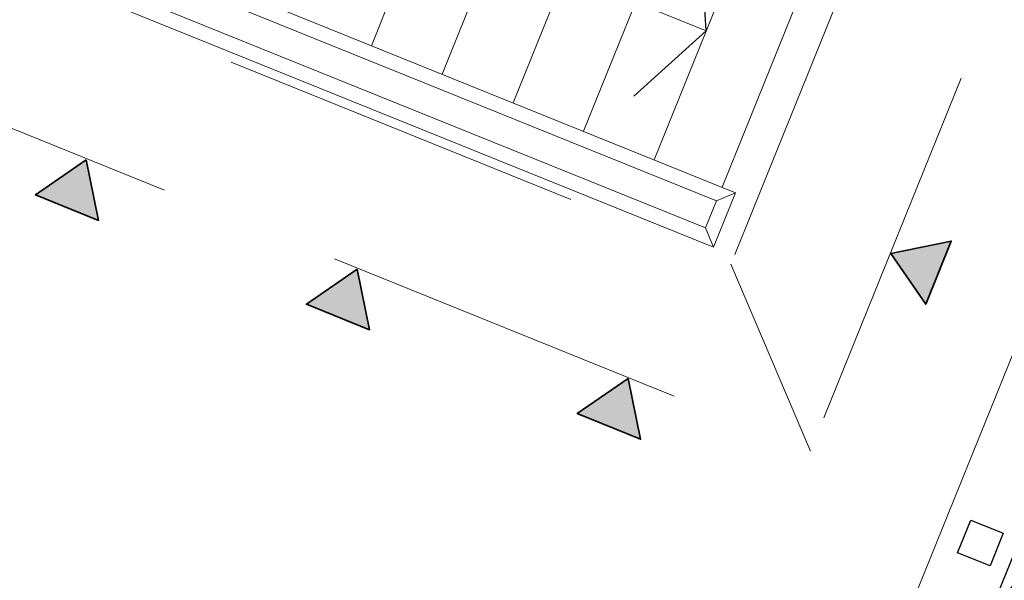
# Model space of a CAD drawing. Header units: millimetres. Extents: x -526411 to -400573, y 47353 to 130199.
# Tile 285 of 543: x -478718 to -475359, y 91619 to 93533. Entities that reach past the tile are written whole.
import ezdxf

# ---------------------------------------------------------------- set-up
doc = ezdxf.new("R2010")
doc.units = ezdxf.units.MM
for name, pattern in [('IMPORT-AI-Linetype-311 _2_', [84.433218, 56.288812, -28.144406]), ('IMPORT-AI-Linetype-312 _2_', [84.433218, 56.288812, -28.144406]), ('IMPORT-AI-Linetype-315 _2_', [84.433218, 56.288812, -28.144406]), ('IMPORT-AI-Linetype-317 _2_', [84.433218, 56.288812, -28.144406]), ('IMPORT-AI-Linetype-318 _2_', [84.433218, 56.288812, -28.144406]), ('IMPORT-AI-Linetype-319 _2_', [84.433218, 56.288812, -28.144406]), ('IMPORT-AI-Linetype-322 _2_', [84.433218, 56.288812, -28.144406]), ('IMPORT-AI-Linetype-324 _2_', [84.433218, 56.288812, -28.144406])]:
    doc.linetypes.add(name, pattern=pattern)
for name, color, linetype, lineweight in [('01_ALGEMEEN', 7, 'Continuous', 18), ('24_TRAPPEN_HELLINGBANEN', 7, 'Continuous', 18), ('34_BALUSTRADES', 7, 'Continuous', 18), ('65_BRANDWEERSYMBOLEN', 7, 'Continuous', 18), ('I-FURN-IDEN', 211, 'Continuous', 18), ('m-pg-03_AI_dwg', 8, 'Continuous', 18)]:
    doc.layers.add(name, color=color, linetype=linetype, lineweight=lineweight)

# ---------------------------------------------------------------- blocks, each defined once
blk = doc.blocks.new('m-pg-03_AI_dwg_block 18-638986-3e Verdieping - Percelen telling LI')
at = {"layer": '01_ALGEMEEN', "color": 253, "lineweight": 25}
blk.add_line((-618.03, -190.36), (-246.53, 729.15), dxfattribs=at)
blk = doc.blocks.new('m-pg-03_AI_dwg_block 431-639399-3e Verdieping - Percelen telling LI')
at = {"layer": '01_ALGEMEEN', "color": 253, "lineweight": 25, "flags": 128}
blk.add_lwpolyline([(-431.41, 278.76), (-436.43, 280.78), (-434.4, 285.79), (-429.39, 283.78)], close=True, dxfattribs=at)
blk = doc.blocks.new('m-pg-03_AI_dwg_block 2-641149-3e Verdieping - Percelen telling LI')
for name in ['m-pg-03_AI_dwg_block 18-638986-3e Verdieping - Percelen telling LI', 'm-pg-03_AI_dwg_block 431-639399-3e Verdieping - Percelen telling LI']:
    blk.add_blockref(name, (0, 0))
blk = doc.blocks.new('m-pg-03_AI_dwg_block 2548-641517-3e Verdieping - Percelen telling LI')
at = {"layer": '01_ALGEMEEN', "color": 133}
blk.add_open_spline([(-114.81, 682.91), (-114.81, 682.91), (-476.64, -212.66), (-476.64, -212.66)], degree=3, dxfattribs=at)
blk = doc.blocks.new('m-pg-03_AI_dwg_block 3111-642080-3e Verdieping - Percelen telling LI')
at = {"layer": '01_ALGEMEEN', "color": 213, "lineweight": 13}
blk.add_line((-483.05, 341.18), (-467.88, 378.76), dxfattribs=at)
blk = doc.blocks.new('m-pg-03_AI_dwg_block 3117-642086-3e Verdieping - Percelen telling LI')
at = {"layer": '01_ALGEMEEN', "color": 213, "lineweight": 13}
blk.add_line((-526.48, 358.72), (-511.3, 396.3), dxfattribs=at)
blk = doc.blocks.new('m-pg-03_AI_dwg_block 3118-642087-3e Verdieping - Percelen telling LI')
at = {"layer": '01_ALGEMEEN', "color": 213, "lineweight": 13}
blk.add_line((-515.62, 354.33), (-500.45, 391.91), dxfattribs=at)
blk = doc.blocks.new('m-pg-03_AI_dwg_block 3119-642088-3e Verdieping - Percelen telling LI')
at = {"layer": '01_ALGEMEEN', "color": 213, "lineweight": 13}
blk.add_line((-504.71, 349.93), (-489.54, 387.51), dxfattribs=at)
blk = doc.blocks.new('m-pg-03_AI_dwg_block 3120-642089-3e Verdieping - Percelen telling LI')
at = {"layer": '01_ALGEMEEN', "color": 213, "lineweight": 13}
blk.add_line((-493.91, 345.56), (-478.73, 383.14), dxfattribs=at)
blk = doc.blocks.new('m-pg-03_AI_dwg_block 3121-642090-3e Verdieping - Percelen telling LI')
at = {"layer": '01_ALGEMEEN', "color": 213, "lineweight": 13}
blk.add_line((-472.61, 336.96), (-457.44, 374.54), dxfattribs=at)
blk = doc.blocks.new('m-pg-03_AI_dwg_block 3123-642092-3e Verdieping - Percelen telling LI')
at = {"layer": '01_ALGEMEEN', "color": 213, "lineweight": 13}
blk.add_line((-483.05, 341.18), (-467.88, 378.76), dxfattribs=at)
blk = doc.blocks.new('m-pg-03_AI_dwg_block 3129-642098-3e Verdieping - Percelen telling LI')
at = {"layer": '01_ALGEMEEN', "color": 213, "lineweight": 13}
blk.add_line((-526.48, 358.72), (-511.3, 396.3), dxfattribs=at)
blk = doc.blocks.new('m-pg-03_AI_dwg_block 3130-642099-3e Verdieping - Percelen telling LI')
at = {"layer": '01_ALGEMEEN', "color": 213, "lineweight": 13}
blk.add_line((-515.62, 354.33), (-500.45, 391.91), dxfattribs=at)
blk = doc.blocks.new('m-pg-03_AI_dwg_block 3131-642100-3e Verdieping - Percelen telling LI')
at = {"layer": '01_ALGEMEEN', "color": 213, "lineweight": 13}
blk.add_line((-504.71, 349.93), (-489.54, 387.51), dxfattribs=at)
blk = doc.blocks.new('m-pg-03_AI_dwg_block 3132-642101-3e Verdieping - Percelen telling LI')
at = {"layer": '01_ALGEMEEN', "color": 213, "lineweight": 13}
blk.add_line((-493.91, 345.56), (-478.73, 383.14), dxfattribs=at)
blk = doc.blocks.new('m-pg-03_AI_dwg_block 3133-642102-3e Verdieping - Percelen telling LI')
at = {"layer": '01_ALGEMEEN', "color": 213, "lineweight": 13}
blk.add_line((-472.61, 336.96), (-457.44, 374.54), dxfattribs=at)
blk = doc.blocks.new('m-pg-03_AI_dwg_block 3272-642241-3e Verdieping - Percelen telling LI')
at = {"layer": '01_ALGEMEEN', "color": 213, "lineweight": 13}
blk.add_line((-255.49, 738.13), (-628.93, -186.09), dxfattribs=at)
blk = doc.blocks.new('m-pg-03_AI_dwg_block 8053-647021-3e Verdieping - Percelen telling LI')
at = {"layer": '65_BRANDWEERSYMBOLEN', "color": 133, "linetype": 'IMPORT-AI-Linetype-311 _2_', "flags": 128}
blk.add_lwpolyline([(-627.79, 531.7), (-400.96, 439.99), (-459.03, 296.38), (-685.85, 388.08)], close=True, dxfattribs=at)
blk = doc.blocks.new('m-pg-03_AI_dwg_block 8054-647022-3e Verdieping - Percelen telling LI')
at = {"layer": '65_BRANDWEERSYMBOLEN', "color": 133, "linetype": 'IMPORT-AI-Linetype-312 _2_', "flags": 128}
blk.add_lwpolyline([(-615.55, 502.96), (-429.73, 427.81), (-471.27, 325.12), (-657.09, 400.26)], close=True, dxfattribs=at)
blk = doc.blocks.new('m-pg-03_AI_dwg_block 8057-647025-3e Verdieping - Percelen telling LI')
at = {"layer": '65_BRANDWEERSYMBOLEN', "color": 133, "linetype": 'IMPORT-AI-Linetype-315 _2_'}
blk.add_line((-471.27, 325.12), (-459.03, 296.38), dxfattribs=at)
blk = doc.blocks.new('m-pg-03_AI_dwg_block 8059-647027-3e Verdieping - Percelen telling LI')
at = {"layer": '65_BRANDWEERSYMBOLEN', "color": 133, "linetype": 'IMPORT-AI-Linetype-317 _2_', "flags": 128}
blk.add_lwpolyline([(-627.79, 531.7), (-400.96, 439.99), (-459.03, 296.38), (-685.85, 388.08)], close=True, dxfattribs=at)
blk = doc.blocks.new('m-pg-03_AI_dwg_block 8061-647028-3e Verdieping - Percelen telling LI')
at = {"layer": '65_BRANDWEERSYMBOLEN', "color": 53, "lineweight": 35, "flags": 128}
blk.add_lwpolyline([(-570.28, 341.16), (-568.39, 331.86), (-578.1, 335.78)], close=True, dxfattribs=at)
blk = doc.blocks.new('m-pg-03_AI_dwg_block 8062-647029-3e Verdieping - Percelen telling LI')
at = {"layer": '65_BRANDWEERSYMBOLEN'}
blk.add_hatch(color=10, dxfattribs=at).paths.add_polyline_path([(-568.39, 331.86), (-570.28, 341.16), (-578.1, 335.78), (-569.51, 332.31)], flags=0)
at = {"layer": '65_BRANDWEERSYMBOLEN', "color": 133, "flags": 128}
blk.add_lwpolyline([(-570.28, 341.16), (-568.39, 331.86), (-578.1, 335.78)], close=True, dxfattribs=at)
blk = doc.blocks.new('m-pg-03_AI_dwg_block 8060-647030-3e Verdieping - Percelen telling LI')
for name in ['m-pg-03_AI_dwg_block 8061-647028-3e Verdieping - Percelen telling LI', 'm-pg-03_AI_dwg_block 8062-647029-3e Verdieping - Percelen telling LI']:
    blk.add_blockref(name, (0, 0))
blk = doc.blocks.new('m-pg-03_AI_dwg_block 8064-647031-3e Verdieping - Percelen telling LI')
at = {"layer": '65_BRANDWEERSYMBOLEN', "color": 53, "lineweight": 35, "flags": 128}
blk.add_lwpolyline([(-528.65, 324.35), (-526.76, 315.05), (-536.47, 318.97)], close=True, dxfattribs=at)
blk = doc.blocks.new('m-pg-03_AI_dwg_block 8065-647032-3e Verdieping - Percelen telling LI')
at = {"layer": '65_BRANDWEERSYMBOLEN'}
blk.add_hatch(color=10, dxfattribs=at).paths.add_polyline_path([(-526.76, 315.05), (-528.65, 324.35), (-536.47, 318.97)], flags=0)
at = {"layer": '65_BRANDWEERSYMBOLEN', "color": 133, "flags": 128}
blk.add_lwpolyline([(-528.65, 324.35), (-526.76, 315.05), (-536.47, 318.97)], close=True, dxfattribs=at)
blk = doc.blocks.new('m-pg-03_AI_dwg_block 8063-647033-3e Verdieping - Percelen telling LI')
for name in ['m-pg-03_AI_dwg_block 8064-647031-3e Verdieping - Percelen telling LI', 'm-pg-03_AI_dwg_block 8065-647032-3e Verdieping - Percelen telling LI']:
    blk.add_blockref(name, (0, 0))
blk = doc.blocks.new('m-pg-03_AI_dwg_block 8067-647034-3e Verdieping - Percelen telling LI')
at = {"layer": '65_BRANDWEERSYMBOLEN', "color": 53, "lineweight": 35, "flags": 128}
blk.add_lwpolyline([(-487.02, 307.54), (-485.13, 298.24), (-494.84, 302.16)], close=True, dxfattribs=at)
blk = doc.blocks.new('m-pg-03_AI_dwg_block 8068-647035-3e Verdieping - Percelen telling LI')
at = {"layer": '65_BRANDWEERSYMBOLEN'}
blk.add_hatch(color=10, dxfattribs=at).paths.add_polyline_path([(-485.13, 298.24), (-487.02, 307.54), (-494.84, 302.16)], flags=0)
at = {"layer": '65_BRANDWEERSYMBOLEN', "color": 133, "flags": 128}
blk.add_lwpolyline([(-487.02, 307.54), (-485.13, 298.24), (-494.84, 302.16)], close=True, dxfattribs=at)
blk = doc.blocks.new('m-pg-03_AI_dwg_block 8066-647036-3e Verdieping - Percelen telling LI')
for name in ['m-pg-03_AI_dwg_block 8067-647034-3e Verdieping - Percelen telling LI', 'm-pg-03_AI_dwg_block 8068-647035-3e Verdieping - Percelen telling LI']:
    blk.add_blockref(name, (0, 0))
blk = doc.blocks.new('m-pg-03_AI_dwg_block 8103-647070-3e Verdieping - Percelen telling LI')
at = {"layer": '65_BRANDWEERSYMBOLEN', "color": 53, "lineweight": 35}
for p, q in [((-420.57, 370.32), (-429.87, 368.42)), ((-424.49, 360.61), (-420.57, 370.32)), ((-429.87, 368.42), (-424.49, 360.61))]:
    blk.add_line(p, q, dxfattribs=at)
blk = doc.blocks.new('m-pg-03_AI_dwg_block 8104-647071-3e Verdieping - Percelen telling LI')
at = {"layer": '65_BRANDWEERSYMBOLEN'}
blk.add_hatch(color=10, dxfattribs=at).paths.add_polyline_path([(-424.49, 360.61), (-420.57, 370.32), (-429.87, 368.42)], flags=0)
at = {"layer": '65_BRANDWEERSYMBOLEN', "color": 133, "flags": 128}
blk.add_lwpolyline([(-429.87, 368.42), (-424.49, 360.61), (-420.57, 370.32)], close=True, dxfattribs=at)
blk = doc.blocks.new('m-pg-03_AI_dwg_block 8102-647072-3e Verdieping - Percelen telling LI')
for name in ['m-pg-03_AI_dwg_block 8103-647070-3e Verdieping - Percelen telling LI', 'm-pg-03_AI_dwg_block 8104-647071-3e Verdieping - Percelen telling LI']:
    blk.add_blockref(name, (0, 0))
blk = doc.blocks.new('m-pg-03_AI_dwg_block 8106-647073-3e Verdieping - Percelen telling LI')
at = {"layer": '65_BRANDWEERSYMBOLEN', "color": 53, "lineweight": 35}
for p, q in [((-437.38, 328.69), (-446.68, 326.79)), ((-441.3, 318.97), (-437.38, 328.69)), ((-446.68, 326.79), (-441.3, 318.97))]:
    blk.add_line(p, q, dxfattribs=at)
blk = doc.blocks.new('m-pg-03_AI_dwg_block 8107-647074-3e Verdieping - Percelen telling LI')
at = {"layer": '65_BRANDWEERSYMBOLEN'}
blk.add_hatch(color=10, dxfattribs=at).paths.add_polyline_path([(-441.3, 318.97), (-437.38, 328.69), (-446.68, 326.79)], flags=0)
at = {"layer": '65_BRANDWEERSYMBOLEN', "color": 133, "flags": 128}
blk.add_lwpolyline([(-446.68, 326.79), (-441.3, 318.97), (-437.38, 328.69)], close=True, dxfattribs=at)
blk = doc.blocks.new('m-pg-03_AI_dwg_block 8105-647075-3e Verdieping - Percelen telling LI')
for name in ['m-pg-03_AI_dwg_block 8106-647073-3e Verdieping - Percelen telling LI', 'm-pg-03_AI_dwg_block 8107-647074-3e Verdieping - Percelen telling LI']:
    blk.add_blockref(name, (0, 0))
blk = doc.blocks.new('m-pg-03_AI_dwg_block 8052-647076-3e Verdieping - Percelen telling LI')
for name in ['m-pg-03_AI_dwg_block 8053-647021-3e Verdieping - Percelen telling LI', 'm-pg-03_AI_dwg_block 8059-647027-3e Verdieping - Percelen telling LI', 'm-pg-03_AI_dwg_block 8054-647022-3e Verdieping - Percelen telling LI', 'm-pg-03_AI_dwg_block 8102-647072-3e Verdieping - Percelen telling LI', 'm-pg-03_AI_dwg_block 8060-647030-3e Verdieping - Percelen telling LI', 'm-pg-03_AI_dwg_block 8105-647075-3e Verdieping - Percelen telling LI', 'm-pg-03_AI_dwg_block 8063-647033-3e Verdieping - Percelen telling LI', 'm-pg-03_AI_dwg_block 8057-647025-3e Verdieping - Percelen telling LI', 'm-pg-03_AI_dwg_block 8066-647036-3e Verdieping - Percelen telling LI']:
    blk.add_blockref(name, (0, 0))
blk = doc.blocks.new('m-pg-03_AI_dwg_block 8109-647077-3e Verdieping - Percelen telling LI')
at = {"layer": '65_BRANDWEERSYMBOLEN', "color": 133, "linetype": 'IMPORT-AI-Linetype-318 _2_', "flags": 128}
blk.add_lwpolyline([(-627.79, 531.7), (-400.96, 439.99), (-459.03, 296.38), (-685.85, 388.08)], close=True, dxfattribs=at)
blk = doc.blocks.new('m-pg-03_AI_dwg_block 8110-647078-3e Verdieping - Percelen telling LI')
at = {"layer": '65_BRANDWEERSYMBOLEN', "color": 133, "linetype": 'IMPORT-AI-Linetype-319 _2_', "flags": 128}
blk.add_lwpolyline([(-615.55, 502.96), (-429.73, 427.81), (-471.27, 325.12), (-657.09, 400.26)], close=True, dxfattribs=at)
blk = doc.blocks.new('m-pg-03_AI_dwg_block 8113-647081-3e Verdieping - Percelen telling LI')
at = {"layer": '65_BRANDWEERSYMBOLEN', "color": 133, "linetype": 'IMPORT-AI-Linetype-322 _2_'}
blk.add_line((-471.27, 325.12), (-459.03, 296.38), dxfattribs=at)
blk = doc.blocks.new('m-pg-03_AI_dwg_block 8115-647083-3e Verdieping - Percelen telling LI')
at = {"layer": '65_BRANDWEERSYMBOLEN', "color": 133, "linetype": 'IMPORT-AI-Linetype-324 _2_', "flags": 128}
blk.add_lwpolyline([(-627.79, 531.7), (-400.96, 439.99), (-459.03, 296.38), (-685.85, 388.08)], close=True, dxfattribs=at)
blk = doc.blocks.new('m-pg-03_AI_dwg_block 8117-647084-3e Verdieping - Percelen telling LI')
at = {"layer": '65_BRANDWEERSYMBOLEN', "color": 53, "lineweight": 35, "flags": 128}
blk.add_lwpolyline([(-570.28, 341.16), (-568.39, 331.86), (-578.1, 335.78)], close=True, dxfattribs=at)
blk = doc.blocks.new('m-pg-03_AI_dwg_block 8118-647085-3e Verdieping - Percelen telling LI')
at = {"layer": '65_BRANDWEERSYMBOLEN'}
blk.add_hatch(color=10, dxfattribs=at).paths.add_polyline_path([(-568.39, 331.86), (-570.28, 341.16), (-578.1, 335.78), (-569.51, 332.31)], flags=0)
at = {"layer": '65_BRANDWEERSYMBOLEN', "color": 133, "flags": 128}
blk.add_lwpolyline([(-570.28, 341.16), (-568.39, 331.86), (-578.1, 335.78)], close=True, dxfattribs=at)
blk = doc.blocks.new('m-pg-03_AI_dwg_block 8116-647086-3e Verdieping - Percelen telling LI')
for name in ['m-pg-03_AI_dwg_block 8117-647084-3e Verdieping - Percelen telling LI', 'm-pg-03_AI_dwg_block 8118-647085-3e Verdieping - Percelen telling LI']:
    blk.add_blockref(name, (0, 0))
blk = doc.blocks.new('m-pg-03_AI_dwg_block 8120-647087-3e Verdieping - Percelen telling LI')
at = {"layer": '65_BRANDWEERSYMBOLEN', "color": 53, "lineweight": 35, "flags": 128}
blk.add_lwpolyline([(-528.65, 324.35), (-526.76, 315.05), (-536.47, 318.97)], close=True, dxfattribs=at)
blk = doc.blocks.new('m-pg-03_AI_dwg_block 8121-647088-3e Verdieping - Percelen telling LI')
at = {"layer": '65_BRANDWEERSYMBOLEN'}
blk.add_hatch(color=10, dxfattribs=at).paths.add_polyline_path([(-526.76, 315.05), (-528.65, 324.35), (-536.47, 318.97)], flags=0)
at = {"layer": '65_BRANDWEERSYMBOLEN', "color": 133, "flags": 128}
blk.add_lwpolyline([(-528.65, 324.35), (-526.76, 315.05), (-536.47, 318.97)], close=True, dxfattribs=at)
blk = doc.blocks.new('m-pg-03_AI_dwg_block 8119-647089-3e Verdieping - Percelen telling LI')
for name in ['m-pg-03_AI_dwg_block 8120-647087-3e Verdieping - Percelen telling LI', 'm-pg-03_AI_dwg_block 8121-647088-3e Verdieping - Percelen telling LI']:
    blk.add_blockref(name, (0, 0))
blk = doc.blocks.new('m-pg-03_AI_dwg_block 8123-647090-3e Verdieping - Percelen telling LI')
at = {"layer": '65_BRANDWEERSYMBOLEN', "color": 53, "lineweight": 35, "flags": 128}
blk.add_lwpolyline([(-487.02, 307.54), (-485.13, 298.24), (-494.84, 302.16)], close=True, dxfattribs=at)
blk = doc.blocks.new('m-pg-03_AI_dwg_block 8124-647091-3e Verdieping - Percelen telling LI')
at = {"layer": '65_BRANDWEERSYMBOLEN'}
blk.add_hatch(color=10, dxfattribs=at).paths.add_polyline_path([(-485.13, 298.24), (-487.02, 307.54), (-494.84, 302.16)], flags=0)
at = {"layer": '65_BRANDWEERSYMBOLEN', "color": 133, "flags": 128}
blk.add_lwpolyline([(-487.02, 307.54), (-485.13, 298.24), (-494.84, 302.16)], close=True, dxfattribs=at)
blk = doc.blocks.new('m-pg-03_AI_dwg_block 8122-647092-3e Verdieping - Percelen telling LI')
for name in ['m-pg-03_AI_dwg_block 8123-647090-3e Verdieping - Percelen telling LI', 'm-pg-03_AI_dwg_block 8124-647091-3e Verdieping - Percelen telling LI']:
    blk.add_blockref(name, (0, 0))
blk = doc.blocks.new('m-pg-03_AI_dwg_block 8159-647126-3e Verdieping - Percelen telling LI')
at = {"layer": '65_BRANDWEERSYMBOLEN', "color": 53, "lineweight": 35, "flags": 128}
blk.add_lwpolyline([(-429.87, 368.42), (-424.49, 360.61), (-420.57, 370.32)], close=True, dxfattribs=at)
blk = doc.blocks.new('m-pg-03_AI_dwg_block 8160-647127-3e Verdieping - Percelen telling LI')
at = {"layer": '65_BRANDWEERSYMBOLEN'}
blk.add_hatch(color=10, dxfattribs=at).paths.add_polyline_path([(-424.49, 360.61), (-420.57, 370.32), (-429.87, 368.42)], flags=0)
at = {"layer": '65_BRANDWEERSYMBOLEN', "color": 133, "flags": 128}
blk.add_lwpolyline([(-429.87, 368.42), (-424.49, 360.61), (-420.57, 370.32)], close=True, dxfattribs=at)
blk = doc.blocks.new('m-pg-03_AI_dwg_block 8158-647128-3e Verdieping - Percelen telling LI')
for name in ['m-pg-03_AI_dwg_block 8159-647126-3e Verdieping - Percelen telling LI', 'm-pg-03_AI_dwg_block 8160-647127-3e Verdieping - Percelen telling LI']:
    blk.add_blockref(name, (0, 0))
blk = doc.blocks.new('m-pg-03_AI_dwg_block 8162-647129-3e Verdieping - Percelen telling LI')
at = {"layer": '65_BRANDWEERSYMBOLEN', "color": 53, "lineweight": 35, "flags": 128}
blk.add_lwpolyline([(-446.68, 326.79), (-441.3, 318.97), (-437.38, 328.69)], close=True, dxfattribs=at)
blk = doc.blocks.new('m-pg-03_AI_dwg_block 8163-647130-3e Verdieping - Percelen telling LI')
at = {"layer": '65_BRANDWEERSYMBOLEN'}
blk.add_hatch(color=10, dxfattribs=at).paths.add_polyline_path([(-441.3, 318.97), (-437.38, 328.69), (-446.68, 326.79)], flags=0)
at = {"layer": '65_BRANDWEERSYMBOLEN', "color": 133, "flags": 128}
blk.add_lwpolyline([(-446.68, 326.79), (-441.3, 318.97), (-437.38, 328.69)], close=True, dxfattribs=at)
blk = doc.blocks.new('m-pg-03_AI_dwg_block 8161-647131-3e Verdieping - Percelen telling LI')
for name in ['m-pg-03_AI_dwg_block 8162-647129-3e Verdieping - Percelen telling LI', 'm-pg-03_AI_dwg_block 8163-647130-3e Verdieping - Percelen telling LI']:
    blk.add_blockref(name, (0, 0))
blk = doc.blocks.new('m-pg-03_AI_dwg_block 8108-647132-3e Verdieping - Percelen telling LI')
for name in ['m-pg-03_AI_dwg_block 8109-647077-3e Verdieping - Percelen telling LI', 'm-pg-03_AI_dwg_block 8115-647083-3e Verdieping - Percelen telling LI', 'm-pg-03_AI_dwg_block 8110-647078-3e Verdieping - Percelen telling LI', 'm-pg-03_AI_dwg_block 8158-647128-3e Verdieping - Percelen telling LI', 'm-pg-03_AI_dwg_block 8116-647086-3e Verdieping - Percelen telling LI', 'm-pg-03_AI_dwg_block 8161-647131-3e Verdieping - Percelen telling LI', 'm-pg-03_AI_dwg_block 8119-647089-3e Verdieping - Percelen telling LI', 'm-pg-03_AI_dwg_block 8113-647081-3e Verdieping - Percelen telling LI', 'm-pg-03_AI_dwg_block 8122-647092-3e Verdieping - Percelen telling LI']:
    blk.add_blockref(name, (0, 0))
blk = doc.blocks.new('m-pg-03_AI_dwg_block 8749-647718-3e Verdieping - Percelen telling LI')
at = {"layer": '24_TRAPPEN_HELLINGBANEN', "color": 253, "lineweight": 25}
blk.add_line((-475.04, 361.02), (-476, 375.97), dxfattribs=at)
blk = doc.blocks.new('m-pg-03_AI_dwg_block 8750-647719-3e Verdieping - Percelen telling LI')
at = {"layer": '24_TRAPPEN_HELLINGBANEN', "color": 253, "lineweight": 25}
blk.add_line((-475.04, 361.02), (-486.15, 350.94), dxfattribs=at)
blk = doc.blocks.new('m-pg-03_AI_dwg_block 8751-647720-3e Verdieping - Percelen telling LI')
at = {"layer": '24_TRAPPEN_HELLINGBANEN', "color": 133}
blk.add_line((-475.04, 361.02), (-569.64, 399.21), dxfattribs=at)
blk = doc.blocks.new('m-pg-03_AI_dwg_block 8768-647737-3e Verdieping - Percelen telling LI')
at = {"layer": '24_TRAPPEN_HELLINGBANEN', "color": 253, "lineweight": 25}
blk.add_line((-475.04, 361.02), (-476, 375.97), dxfattribs=at)
blk = doc.blocks.new('m-pg-03_AI_dwg_block 8769-647738-3e Verdieping - Percelen telling LI')
at = {"layer": '24_TRAPPEN_HELLINGBANEN', "color": 253, "lineweight": 25}
blk.add_line((-475.04, 361.02), (-486.15, 350.94), dxfattribs=at)
blk = doc.blocks.new('m-pg-03_AI_dwg_block 8770-647739-3e Verdieping - Percelen telling LI')
at = {"layer": '24_TRAPPEN_HELLINGBANEN', "color": 133}
blk.add_line((-475.04, 361.02), (-569.64, 399.21), dxfattribs=at)
blk = doc.blocks.new('m-pg-03_AI_dwg_block 8779-647748-3e Verdieping - Percelen telling LI')
at = {"layer": '34_BALUSTRADES', "color": 133, "flags": 128}
blk.add_lwpolyline([(-653.45, 400.27), (-473.9, 327.77), (-475.14, 330.7), (-650.52, 401.52)], close=True, dxfattribs=at)
blk.add_lwpolyline([(-653.45, 400.27), (-473.9, 327.77), (-475.14, 330.7), (-650.52, 401.52)], close=True, dxfattribs=at)
blk = doc.blocks.new('m-pg-03_AI_dwg_block 8780-647749-3e Verdieping - Percelen telling LI')
at = {"layer": '34_BALUSTRADES', "color": 133, "flags": 128}
blk.add_lwpolyline([(-473.9, 327.77), (-470.53, 336.12), (-473.46, 334.88), (-475.14, 330.7)], close=True, dxfattribs=at)
blk.add_lwpolyline([(-473.9, 327.77), (-470.53, 336.12), (-473.46, 334.88), (-475.14, 330.7)], close=True, dxfattribs=at)
blk = doc.blocks.new('m-pg-03_AI_dwg_block 8781-647750-3e Verdieping - Percelen telling LI')
at = {"layer": '34_BALUSTRADES', "color": 133, "flags": 128}
blk.add_lwpolyline([(-470.53, 336.12), (-641.72, 405.25), (-644.65, 404.01), (-473.46, 334.88)], close=True, dxfattribs=at)
blk.add_lwpolyline([(-470.53, 336.12), (-641.72, 405.25), (-644.65, 404.01), (-473.46, 334.88)], close=True, dxfattribs=at)
blk = doc.blocks.new('m-pg-03_AI_dwg_block 8784-647753-3e Verdieping - Percelen telling LI')
at = {"layer": '34_BALUSTRADES', "color": 133, "flags": 128}
blk.add_lwpolyline([(-457.6, 384.32), (-573.07, 430.95), (-576.44, 422.6), (-455.35, 373.7), (-433.48, 427.86), (-613.03, 500.37), (-653.45, 400.27), (-473.9, 327.77), (-470.53, 336.12), (-641.72, 405.25), (-608, 488.76), (-442.23, 421.82)], dxfattribs=at)
blk = doc.blocks.new('m-pg-03_AI_dwg_block 8785-647754-3e Verdieping - Percelen telling LI')
at = {"layer": '34_BALUSTRADES', "color": 133, "flags": 128}
blk.add_lwpolyline([(-458.45, 382.24), (-571.82, 428.02), (-573.51, 423.85), (-456.6, 376.63), (-436.42, 426.62), (-611.78, 497.43), (-650.52, 401.52), (-475.14, 330.7), (-473.46, 334.88), (-644.65, 404.01), (-609.25, 491.69), (-441.39, 423.91)], dxfattribs=at)
blk = doc.blocks.new('m-pg-03_AI_dwg_block 8792-647761-3e Verdieping - Percelen telling LI')
at = {"layer": '34_BALUSTRADES', "color": 133, "flags": 128}
blk.add_lwpolyline([(-653.45, 400.27), (-473.9, 327.77), (-475.14, 330.7), (-650.52, 401.52)], close=True, dxfattribs=at)
blk.add_lwpolyline([(-653.45, 400.27), (-473.9, 327.77), (-475.14, 330.7), (-650.52, 401.52)], close=True, dxfattribs=at)
blk = doc.blocks.new('m-pg-03_AI_dwg_block 8793-647762-3e Verdieping - Percelen telling LI')
at = {"layer": '34_BALUSTRADES', "color": 133, "flags": 128}
blk.add_lwpolyline([(-473.9, 327.77), (-470.53, 336.12), (-473.46, 334.88), (-475.14, 330.7)], close=True, dxfattribs=at)
blk.add_lwpolyline([(-473.9, 327.77), (-470.53, 336.12), (-473.46, 334.88), (-475.14, 330.7)], close=True, dxfattribs=at)
blk = doc.blocks.new('m-pg-03_AI_dwg_block 8794-647763-3e Verdieping - Percelen telling LI')
at = {"layer": '34_BALUSTRADES', "color": 133, "flags": 128}
blk.add_lwpolyline([(-470.53, 336.12), (-641.72, 405.25), (-644.65, 404.01), (-473.46, 334.88)], close=True, dxfattribs=at)
blk.add_lwpolyline([(-470.53, 336.12), (-641.72, 405.25), (-644.65, 404.01), (-473.46, 334.88)], close=True, dxfattribs=at)
blk = doc.blocks.new('m-pg-03_AI_dwg_block 8797-647766-3e Verdieping - Percelen telling LI')
at = {"layer": '34_BALUSTRADES', "color": 133, "flags": 128}
blk.add_lwpolyline([(-457.6, 384.32), (-573.07, 430.95), (-576.44, 422.6), (-455.35, 373.7), (-433.48, 427.86), (-613.03, 500.37), (-653.45, 400.27), (-473.9, 327.77), (-470.53, 336.12), (-641.72, 405.25), (-608, 488.76), (-442.23, 421.82)], dxfattribs=at)
blk = doc.blocks.new('m-pg-03_AI_dwg_block 8798-647767-3e Verdieping - Percelen telling LI')
at = {"layer": '34_BALUSTRADES', "color": 133, "flags": 128}
blk.add_lwpolyline([(-458.45, 382.24), (-571.82, 428.02), (-573.51, 423.85), (-456.6, 376.63), (-436.42, 426.62), (-611.78, 497.43), (-650.52, 401.52), (-475.14, 330.7), (-473.46, 334.88), (-644.65, 404.01), (-609.25, 491.69), (-441.39, 423.91)], dxfattribs=at)
blk = doc.blocks.new('m-pg-03_AI_dwg-638970-3e Verdieping - Percelen telling LI')
for name in ['m-pg-03_AI_dwg_block 2-641149-3e Verdieping - Percelen telling LI', 'm-pg-03_AI_dwg_block 2548-641517-3e Verdieping - Percelen telling LI', 'm-pg-03_AI_dwg_block 3272-642241-3e Verdieping - Percelen telling LI', 'm-pg-03_AI_dwg_block 8052-647076-3e Verdieping - Percelen telling LI', 'm-pg-03_AI_dwg_block 8108-647132-3e Verdieping - Percelen telling LI', 'm-pg-03_AI_dwg_block 8784-647753-3e Verdieping - Percelen telling LI', 'm-pg-03_AI_dwg_block 8797-647766-3e Verdieping - Percelen telling LI', 'm-pg-03_AI_dwg_block 8785-647754-3e Verdieping - Percelen telling LI', 'm-pg-03_AI_dwg_block 8798-647767-3e Verdieping - Percelen telling LI', 'm-pg-03_AI_dwg_block 8781-647750-3e Verdieping - Percelen telling LI', 'm-pg-03_AI_dwg_block 8794-647763-3e Verdieping - Percelen telling LI', 'm-pg-03_AI_dwg_block 8779-647748-3e Verdieping - Percelen telling LI', 'm-pg-03_AI_dwg_block 8792-647761-3e Verdieping - Percelen telling LI', 'm-pg-03_AI_dwg_block 8751-647720-3e Verdieping - Percelen telling LI', 'm-pg-03_AI_dwg_block 8770-647739-3e Verdieping - Percelen telling LI', 'm-pg-03_AI_dwg_block 3117-642086-3e Verdieping - Percelen telling LI', 'm-pg-03_AI_dwg_block 3129-642098-3e Verdieping - Percelen telling LI', 'm-pg-03_AI_dwg_block 3118-642087-3e Verdieping - Percelen telling LI', 'm-pg-03_AI_dwg_block 3130-642099-3e Verdieping - Percelen telling LI', 'm-pg-03_AI_dwg_block 3119-642088-3e Verdieping - Percelen telling LI', 'm-pg-03_AI_dwg_block 3131-642100-3e Verdieping - Percelen telling LI', 'm-pg-03_AI_dwg_block 3120-642089-3e Verdieping - Percelen telling LI', 'm-pg-03_AI_dwg_block 3132-642101-3e Verdieping - Percelen telling LI', 'm-pg-03_AI_dwg_block 3111-642080-3e Verdieping - Percelen telling LI', 'm-pg-03_AI_dwg_block 3123-642092-3e Verdieping - Percelen telling LI', 'm-pg-03_AI_dwg_block 8749-647718-3e Verdieping - Percelen telling LI', 'm-pg-03_AI_dwg_block 8768-647737-3e Verdieping - Percelen telling LI', 'm-pg-03_AI_dwg_block 3121-642090-3e Verdieping - Percelen telling LI', 'm-pg-03_AI_dwg_block 3133-642102-3e Verdieping - Percelen telling LI', 'm-pg-03_AI_dwg_block 8750-647719-3e Verdieping - Percelen telling LI', 'm-pg-03_AI_dwg_block 8769-647738-3e Verdieping - Percelen telling LI', 'm-pg-03_AI_dwg_block 8780-647749-3e Verdieping - Percelen telling LI', 'm-pg-03_AI_dwg_block 8793-647762-3e Verdieping - Percelen telling LI']:
    blk.add_blockref(name, (0, 0))
blk = doc.blocks.new('00_KU_meubel_tag - 00_KU_meubel_tag-3198169-3e Verdieping - Percelen telling LI')
at = {"layer": 'I-FURN-IDEN'}
blk.add_circle((0, 0), 3, dxfattribs=at)
for start, end in [(360, 180), (180, 360)]:
    blk.add_arc((0, 0), 3, start, end, dxfattribs=at)

msp = doc.modelspace()

# ---------------------------------------------------------------- block references
at = {"layer": 'I-FURN-IDEN', "xscale": 199.9999999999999, "yscale": 199.9999999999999, "zscale": 199.9999999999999}
msp.add_blockref('00_KU_meubel_tag - 00_KU_meubel_tag-3198169-3e Verdieping - Percelen telling LI', (-474885, 91198.1), dxfattribs=at)
at = {"layer": 'm-pg-03_AI_dwg', "color": 133, "xscale": 22.2068924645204, "yscale": 22.2068924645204, "zscale": 22.2068924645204}
msp.add_blockref('m-pg-03_AI_dwg-638970-3e Verdieping - Percelen telling LI', (-465826.5, 85478), dxfattribs=at)

doc.saveas('drawing.dxf')
